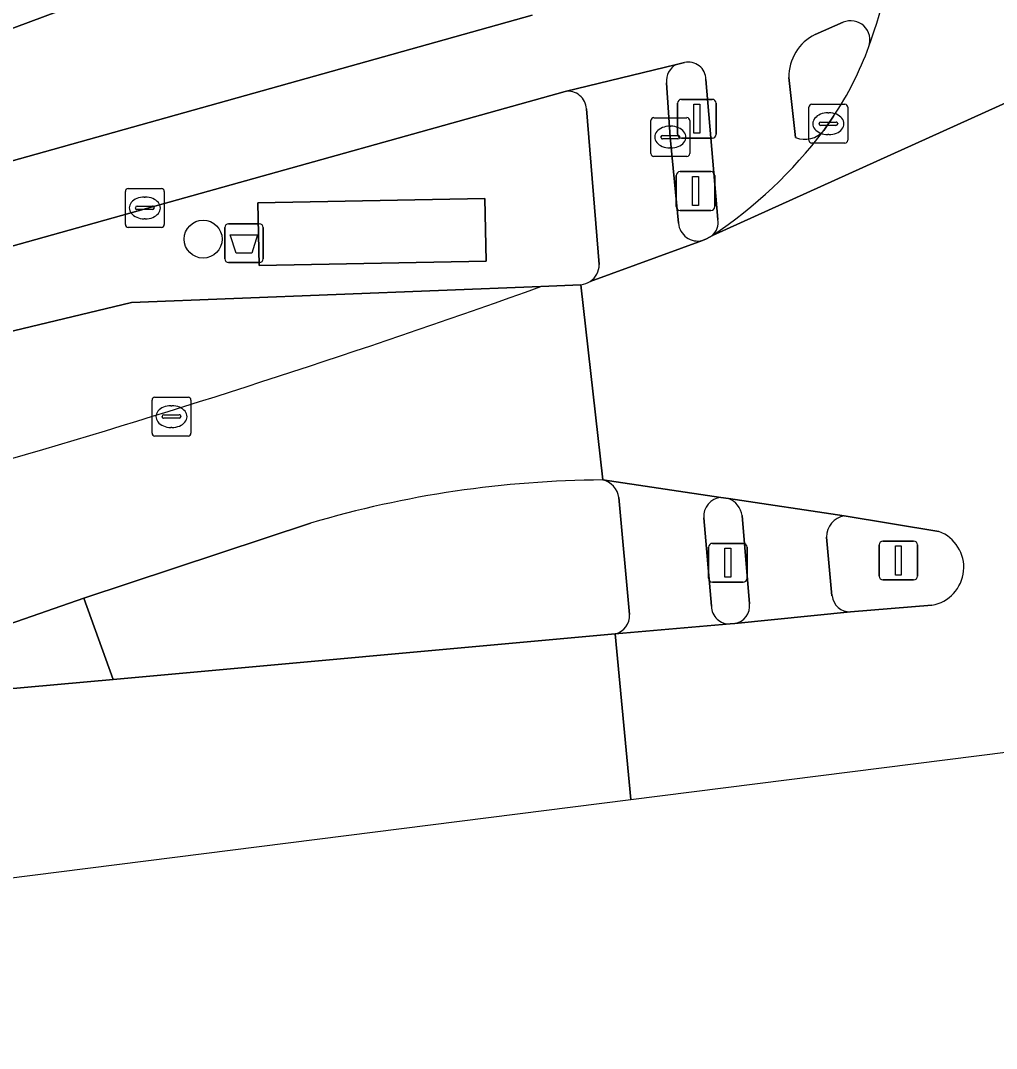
# Model space of a CAD drawing. Extents: x 161087 to 161926, y 382572 to 383873.
# Drawn here: x 161763.81 to 161788.94, y 382571.87 to 382598.34 of the extents above; entities that cross this region are included whole.
import ezdxf

# ---------------------------------------------------------------- set-up
doc = ezdxf.new("R2010")
doc.units = 0
for name, color, linetype in [('IMGEO_Afvalbak', 7, 'Continuous'), ('IMGEO_Berm_groen', 7, 'Continuous'), ('IMGEO_Boom', 7, 'Continuous'), ('IMGEO_Drukknoppaal', 7, 'Continuous'), ('IMGEO_Erf', 7, 'Continuous'), ('IMGEO_Fietspad_open', 7, 'Continuous'), ('IMGEO_Kolk', 7, 'Continuous'), ('IMGEO_Lichtmast', 7, 'Continuous'), ('IMGEO_Rijbaan_lokaal_gesloten', 7, 'Continuous'), ('IMGEO_Verkeerseiland_open', 7, 'Continuous'), ('IMGEO_Verkeersregelinstallatiepaal', 7, 'Continuous'), ('IMGEO_Voetpad_open', 7, 'Continuous')]:
    doc.layers.add(name, color=color, linetype=linetype)

msp = doc.modelspace()

# ---------------------------------------------------------------- linework, layer by layer
at = {"layer": 'IMGEO_Afvalbak'}
for p, q in [((161769.069, 382592.211), (161769.069, 382593.011)), ((161769.069, 382593.011), (161769.069, 382592.211)), ((161769.169, 382593.111), (161769.959, 382593.111)), ((161769.959, 382593.111), (161769.169, 382593.111)), ((161770.059, 382593.011), (161770.059, 382592.211)), ((161770.059, 382592.211), (161770.059, 382593.011)), ((161769.959, 382592.111), (161769.169, 382592.111)), ((161769.169, 382592.111), (161769.959, 382592.111))]:
    msp.add_line(p, q, dxfattribs=at)
msp.add_lwpolyline([(161769.212, 382592.825), (161769.916, 382592.825), (161769.767, 382592.355), (161769.361, 382592.355), (161769.212, 382592.825)], dxfattribs=at)
for centre, start, end in [((161769.169, 382593.011), 90, 180), ((161769.169, 382593.011), 90, 180), ((161769.959, 382593.011), 0, 90), ((161769.959, 382593.011), 360, 90), ((161769.169, 382592.211), 180, 270), ((161769.169, 382592.211), 180, 270), ((161769.959, 382592.211), 270, 0), ((161769.959, 382592.211), 270, 0)]:
    msp.add_arc(centre, 0.1, start, end, dxfattribs=at)
at = {"layer": 'IMGEO_Berm_groen'}
for points in [[(161779.487, 382583.046), (161779.217, 382586.061)], [(161771.281, 382585.403), (161765.444, 382583.47), (161766.2, 382581.371), (161779.123, 382582.55)]]:
    msp.add_lwpolyline(points, dxfattribs=at)
for centre, radius, start, end in [((161778.957, 382559.428), 27.085, 90.332, 106.4634), ((161778.675, 382585.98), 0.548, 8.5333, 76.8539), ((161779.02, 382583.007), 0.468, 282.6623, 4.7899)]:
    msp.add_arc(centre, radius, start, end, dxfattribs=at)
at = {"layer": 'IMGEO_Boom'}
msp.add_circle((161768.513, 382592.716), 0.489, dxfattribs=at)
at = {"layer": 'IMGEO_Drukknoppaal'}
for p, q in [((161780.828, 382596.315), (161781.618, 382596.315)), ((161781.618, 382596.315), (161780.828, 382596.315)), ((161780.728, 382595.415), (161780.728, 382596.215)), ((161780.728, 382596.215), (161780.728, 382595.415)), ((161781.718, 382596.215), (161781.718, 382595.415)), ((161781.718, 382595.415), (161781.718, 382596.215)), ((161781.618, 382595.315), (161780.828, 382595.315)), ((161780.828, 382595.315), (161781.618, 382595.315))]:
    msp.add_line(p, q, dxfattribs=at)
msp.add_lwpolyline([(161781.148, 382596.19), (161781.298, 382596.19), (161781.298, 382595.44), (161781.148, 382595.44), (161781.148, 382596.19)], dxfattribs=at)
for centre, start, end in [((161780.828, 382596.215), 90, 180), ((161780.828, 382596.215), 90, 180), ((161781.618, 382596.215), 0, 90), ((161781.618, 382596.215), 360, 90), ((161780.828, 382595.415), 180, 270), ((161780.828, 382595.415), 180, 270), ((161781.618, 382595.415), 270, 0), ((161781.618, 382595.415), 270, 0)]:
    msp.add_arc(centre, 0.1, start, end, dxfattribs=at)
at = {"layer": 'IMGEO_Erf'}
msp.add_lwpolyline([(161728.057, 382587.75), (161732.732, 382588.753), (161750.068, 382593.111), (161776.833, 382603.073)], dxfattribs=at)
at = {"layer": 'IMGEO_Fietspad_open'}
for points in [[(161776.981, 382598.483), (161731.713, 382585.795)], [(161784.273, 382597.988), (161784.988, 382598.299)], [(161727.79, 382582.818), (161733.632, 382584.112), (161735.548, 382584.657), (161745.758, 382587.539), (161767.27, 382593.561), (161777.834, 382596.519), (161780.697, 382597.213), (161780.8, 382597.237), (161780.904, 382597.262)], [(161783.765, 382595.33), (161783.592, 382596.874)], [(161781.454, 382596.826), (161781.765, 382593.22)], [(161785.016, 382585.593), (161782.035, 382586.034)], [(161782.388, 382585.595), (161782.583, 382583.324)], [(161784.703, 382583.528), (161784.562, 382585.044)], [(161782.199, 382582.816), (161785.182, 382583.116)]]:
    msp.add_lwpolyline(points, dxfattribs=at)
for centre, radius, start, end in [((161774.208, 382601.9), 12.198, 339.7292, 355.7541), ((161785.184, 382597.843), 0.496, 340.0952, 113.2846), ((161784.804, 382596.898), 1.212, 115.9779, 181.1463), ((161781.007, 382596.827), 0.447, 359.8817, 103.3087), ((161774.992, 382602.722), 11.928, 303.7765, 322.7882), ((161783.999, 382595.943), 0.656, 249.1233, 318.5775), ((161781.342, 382593.135), 0.431, 310.6149, 11.3511), ((161781.858, 382585.53), 0.534, 6.9579, 70.6476), ((161785.126, 382585.04), 0.564, 101.2148, 179.6066), ((161785.174, 382583.591), 0.475, 187.6437, 270.957), ((161782.115, 382583.279), 0.47, 280.2949, 5.5334)]:
    msp.add_arc(centre, radius, start, end, dxfattribs=at)
at = {"layer": 'IMGEO_Kolk'}
for p, q in [((161784.11, 382595.262), (161784.11, 382596.114)), ((161784.185, 382596.188), (161785.037, 382596.188)), ((161785.111, 382596.114), (161785.111, 382595.262)), ((161780.116, 382595.843), (161780.968, 382595.843)), ((161784.598, 382595.968), (161784.623, 382595.968)), ((161780.041, 382594.917), (161780.041, 382595.769)), ((161780.529, 382595.623), (161780.554, 382595.623)), ((161781.042, 382595.769), (161781.042, 382594.917)), ((161784.369, 382595.682), (161784.369, 382595.694)), ((161784.807, 382595.645), (161784.409, 382595.645)), ((161784.412, 382595.731), (161784.81, 382595.731)), ((161784.853, 382595.694), (161784.853, 382595.682)), ((161780.3, 382595.337), (161780.3, 382595.349)), ((161780.738, 382595.3), (161780.34, 382595.3)), ((161780.343, 382595.386), (161780.741, 382595.386)), ((161780.784, 382595.349), (161780.784, 382595.337)), ((161784.621, 382595.408), (161784.596, 382595.408)), ((161780.552, 382595.063), (161780.527, 382595.063)), ((161785.037, 382595.188), (161784.185, 382595.188)), ((161780.968, 382594.843), (161780.116, 382594.843)), ((161766.511, 382593.092), (161766.511, 382593.944)), ((161766.586, 382594.018), (161767.438, 382594.018)), ((161767.512, 382593.944), (161767.512, 382593.092)), ((161766.999, 382593.798), (161767.024, 382593.798)), ((161766.77, 382593.512), (161766.77, 382593.524)), ((161767.208, 382593.475), (161766.81, 382593.475)), ((161766.813, 382593.561), (161767.211, 382593.561)), ((161767.254, 382593.524), (161767.254, 382593.512)), ((161767.022, 382593.238), (161766.997, 382593.238)), ((161767.438, 382593.018), (161766.586, 382593.018)), ((161767.272, 382588.645), (161768.124, 382588.645)), ((161767.197, 382587.719), (161767.197, 382588.571)), ((161767.685, 382588.425), (161767.71, 382588.425)), ((161768.198, 382588.571), (161768.198, 382587.719)), ((161767.456, 382588.139), (161767.456, 382588.151)), ((161767.499, 382588.188), (161767.897, 382588.188)), ((161767.94, 382588.151), (161767.94, 382588.139)), ((161767.894, 382588.102), (161767.496, 382588.102)), ((161767.708, 382587.865), (161767.683, 382587.865)), ((161768.124, 382587.645), (161767.272, 382587.645))]:
    msp.add_line(p, q, dxfattribs=at)
for points in [[(161784.11, 382595.262), (161784.11, 382596.114)], [(161784.185, 382596.188), (161785.037, 382596.188)], [(161785.111, 382596.114), (161785.111, 382595.262)], [(161780.116, 382595.843), (161780.968, 382595.843)], [(161780.041, 382594.917), (161780.041, 382595.769)], [(161781.042, 382595.769), (161781.042, 382594.917)], [(161785.037, 382595.188), (161784.185, 382595.188)], [(161780.968, 382594.843), (161780.116, 382594.843)], [(161766.511, 382593.092), (161766.511, 382593.944)], [(161766.586, 382594.018), (161767.438, 382594.018)], [(161767.512, 382593.944), (161767.512, 382593.092)], [(161767.438, 382593.018), (161766.586, 382593.018)], [(161767.272, 382588.645), (161768.124, 382588.645)], [(161767.197, 382587.719), (161767.197, 382588.571)], [(161768.198, 382588.571), (161768.198, 382587.719)], [(161768.124, 382587.645), (161767.272, 382587.645)]]:
    msp.add_lwpolyline(points, dxfattribs=at)
for centre, radius, start, end in [((161784.187, 382596.112), 0.0765, 91.552, 178.448), ((161784.187, 382596.112), 0.0765, 91.552, 178.448), ((161785.035, 382596.112), 0.0765, 1.552, 88.448), ((161785.035, 382596.112), 0.0765, 1.552, 88.448), ((161780.118, 382595.767), 0.0765, 91.552, 178.448), ((161780.118, 382595.767), 0.0765, 91.552, 178.448), ((161780.966, 382595.767), 0.0765, 1.552, 88.448), ((161780.966, 382595.767), 0.0765, 1.552, 88.448), ((161784.409, 382595.691), 0.0403, 85.8775, 175.7526), ((161784.406, 382595.681), 0.0366, 178.938, 274.7102), ((161784.81, 382595.688), 0.043, 264.8664, 352.4533), ((161784.814, 382595.693), 0.0386, 1.7309, 96.639), ((161780.34, 382595.346), 0.0403, 85.8775, 175.7526), ((161780.337, 382595.336), 0.0366, 178.938, 274.7102), ((161780.741, 382595.343), 0.043, 264.8664, 352.4533), ((161780.745, 382595.348), 0.0386, 1.7309, 96.639), ((161784.187, 382595.264), 0.0765, 181.552, 268.448), ((161784.187, 382595.264), 0.0765, 181.552, 268.448), ((161785.035, 382595.264), 0.0765, 271.552, 358.448), ((161785.035, 382595.264), 0.0765, 271.552, 358.448), ((161780.118, 382594.919), 0.0765, 181.552, 268.448), ((161780.118, 382594.919), 0.0765, 181.552, 268.448), ((161780.966, 382594.919), 0.0765, 271.552, 358.448), ((161780.966, 382594.919), 0.0765, 271.552, 358.448), ((161766.588, 382593.942), 0.0765, 91.552, 178.448), ((161766.588, 382593.942), 0.0765, 91.552, 178.448), ((161767.436, 382593.942), 0.0765, 1.552, 88.448), ((161767.436, 382593.942), 0.0765, 1.552, 88.448), ((161766.81, 382593.521), 0.0403, 85.8775, 175.7526), ((161766.807, 382593.511), 0.0366, 178.938, 274.7102), ((161767.211, 382593.518), 0.043, 264.8664, 352.4533), ((161767.215, 382593.523), 0.0386, 1.7309, 96.639), ((161766.588, 382593.094), 0.0765, 181.552, 268.448), ((161766.588, 382593.094), 0.0765, 181.552, 268.448), ((161767.436, 382593.094), 0.0765, 271.552, 358.448), ((161767.436, 382593.094), 0.0765, 271.552, 358.448), ((161767.274, 382588.569), 0.0765, 91.552, 178.448), ((161767.274, 382588.569), 0.0765, 91.552, 178.448), ((161768.122, 382588.569), 0.0765, 1.552, 88.448), ((161768.122, 382588.569), 0.0765, 1.552, 88.448), ((161767.496, 382588.148), 0.0403, 85.8775, 175.7526), ((161767.493, 382588.138), 0.0366, 178.938, 274.7102), ((161767.897, 382588.145), 0.043, 264.8664, 352.4533), ((161767.901, 382588.15), 0.0386, 1.7309, 96.639), ((161767.274, 382587.721), 0.0765, 181.552, 268.448), ((161767.274, 382587.721), 0.0765, 181.552, 268.448), ((161768.122, 382587.721), 0.0765, 271.552, 358.448), ((161768.122, 382587.721), 0.0765, 271.552, 358.448)]:
    msp.add_arc(centre, radius, start, end, dxfattribs=at)
for centre, major_axis, ratio, start_param, end_param in [((161784.597, 382595.688), (-0.387, 0.002), 0.722429, 4.712389, 7.853982), ((161784.622, 382595.688), (-0.39, 0.002), 0.717154, 1.570796, 4.712389), ((161780.528, 382595.343), (-0.387, 0.002), 0.722429, 4.712389, 7.853982), ((161780.553, 382595.343), (-0.39, 0.002), 0.717154, 1.570796, 4.712389), ((161766.998, 382593.518), (-0.387, 0.002), 0.722429, 4.712389, 7.853982), ((161767.023, 382593.518), (-0.39, 0.002), 0.717154, 1.570796, 4.712389), ((161767.684, 382588.145), (-0.387, 0.002), 0.722429, 4.712389, 7.853982), ((161767.709, 382588.145), (-0.39, 0.002), 0.717154, 1.570796, 4.712389)]:
    msp.add_ellipse(centre, major_axis=major_axis, ratio=ratio, start_param=start_param, end_param=end_param, dxfattribs=at)
at = {"layer": 'IMGEO_Lichtmast'}
for p, q in [((161786.014, 382584.94), (161786.804, 382584.94)), ((161786.804, 382584.94), (161786.014, 382584.94)), ((161785.914, 382584.04), (161785.914, 382584.84)), ((161785.914, 382584.84), (161785.914, 382584.04)), ((161786.904, 382584.84), (161786.904, 382584.04)), ((161786.904, 382584.04), (161786.904, 382584.84)), ((161786.804, 382583.94), (161786.014, 382583.94)), ((161786.014, 382583.94), (161786.804, 382583.94))]:
    msp.add_line(p, q, dxfattribs=at)
msp.add_lwpolyline([(161786.334, 382584.815), (161786.484, 382584.815), (161786.484, 382584.065), (161786.334, 382584.065), (161786.334, 382584.815)], dxfattribs=at)
for centre, start, end in [((161786.014, 382584.84), 90, 180), ((161786.014, 382584.84), 90, 180), ((161786.804, 382584.84), 0, 90), ((161786.804, 382584.84), 360, 90), ((161786.014, 382584.04), 180, 270), ((161786.014, 382584.04), 180, 270), ((161786.804, 382584.04), 270, 0), ((161786.804, 382584.04), 270, 0)]:
    msp.add_arc(centre, 0.1, start, end, dxfattribs=at)
at = {"layer": 'IMGEO_Rijbaan_lokaal_gesloten'}
for points in [[(161563.602, 382736.77), (161592.087, 382705.487), (161622.627, 382671.947), (161661.586, 382630.771), (161701.238, 382588.176), (161728.827, 382571.874), (161779.525, 382578.285), (161779.123, 382582.55), (161766.2, 382581.371), (161761.033, 382580.909)], [(161803.935, 382600.82), (161792.946, 382597.64), (161791.438, 382597.25), (161781.623, 382592.808), (161781.473, 382592.719), (161781.366, 382592.68), (161778.48, 382591.628)], [(161781.623, 382592.808), (161791.438, 382597.25)], [(161784.743, 382595.879), (161784.491, 382595.509)], [(161777.209, 382591.493), (161766.67, 382591.087), (161749.183, 382586.884), (161746.238, 382585.697), (161739.389, 382582.883), (161749.988, 382584.173)], [(161778.8, 382586.513), (161778.241, 382591.541), (161777.209, 382591.493)], [(161778.241, 382591.541), (161778.8, 382586.513), (161781.845, 382586.062), (161782.035, 382586.034), (161785.016, 382585.593), (161787.457, 382585.187)], [(161779.525, 382578.285), (161798.207, 382580.647), (161811.86, 382583.162), (161811.052, 382585.571), (161810.816, 382585.547), (161807.881, 382585.243), (161805.668, 382585.038), (161804.498, 382584.932)], [(161760.828, 382581.863), (161765.444, 382583.47), (161771.281, 382585.403)], [(161787.276, 382583.288), (161785.182, 382583.116), (161782.199, 382582.816), (161782.085, 382582.805), (161779.123, 382582.55), (161779.525, 382578.285)]]:
    msp.add_lwpolyline(points, dxfattribs=at)
for centre, radius, start, end in [((161774.208, 382601.9), 12.198, 339.7292, 355.7541), ((161777.776, 382600.53), 8.377, 326.2717, 340.0632), ((161774.992, 382602.722), 11.928, 303.7765, 322.7882), ((161778.185, 382592.067), 0.529, 276.0982, 303.9065), ((161693.841, 382824.44), 247.416, 286.56608, 289.69158), ((161693.841, 382824.44), 247.416, 286.56608, 289.69158), ((161735.059, 382687.795), 104.692, 278.19805, 286.26639), ((161735.059, 382687.795), 104.692, 278.19805, 286.26639), ((161778.957, 382559.428), 27.085, 90.332, 106.4634), ((161787.107, 382584.262), 0.989, 279.8625, 69.2483)]:
    msp.add_arc(centre, radius, start, end, dxfattribs=at)
at = {"layer": 'IMGEO_Verkeerseiland_open'}
for points in [[(161784.988, 382598.299), (161784.273, 382597.988)], [(161780.904, 382597.262), (161780.8, 382597.237), (161780.697, 382597.213)], [(161783.592, 382596.874), (161783.765, 382595.33)], [(161780.444, 382596.737), (161780.541, 382595.343), (161780.752, 382593.123)], [(161781.765, 382593.22), (161781.454, 382596.826)], [(161784.491, 382595.509), (161784.743, 382595.879)], [(161781.366, 382592.68), (161781.473, 382592.719), (161781.623, 382592.808)], [(161782.035, 382586.034), (161781.845, 382586.062)], [(161781.4, 382585.54), (161781.599, 382583.262)], [(161782.583, 382583.324), (161782.388, 382585.595)], [(161787.457, 382585.187), (161785.016, 382585.593)], [(161784.562, 382585.044), (161784.703, 382583.528)], [(161761.033, 382580.909), (161766.2, 382581.371), (161765.444, 382583.47), (161760.828, 382581.863)], [(161785.182, 382583.116), (161787.276, 382583.288)], [(161782.085, 382582.805), (161782.199, 382582.816)]]:
    msp.add_lwpolyline(points, dxfattribs=at)
for centre, radius, start, end in [((161785.184, 382597.843), 0.496, 340.0952, 113.2846), ((161784.804, 382596.898), 1.212, 115.9779, 181.1463), ((161777.776, 382600.53), 8.377, 326.2717, 340.0632), ((161780.908, 382596.796), 0.468, 116.8314, 187.1862), ((161781.007, 382596.827), 0.447, 359.8817, 103.3087), ((161783.999, 382595.943), 0.656, 249.1233, 318.5775), ((161781.342, 382593.135), 0.431, 310.6149, 11.3511), ((161781.248, 382593.164), 0.498, 184.712, 283.6673), ((161781.885, 382585.577), 0.486, 94.7152, 184.3903), ((161781.858, 382585.53), 0.534, 6.9579, 70.6476), ((161785.126, 382585.04), 0.564, 101.2148, 179.6066), ((161787.107, 382584.262), 0.989, 279.8625, 69.2483), ((161785.174, 382583.591), 0.475, 187.6437, 270.957), ((161782.062, 382583.268), 0.463, 180.6852, 272.8377), ((161782.115, 382583.279), 0.47, 280.2949, 5.5334)]:
    msp.add_arc(centre, radius, start, end, dxfattribs=at)
at = {"layer": 'IMGEO_Verkeersregelinstallatiepaal'}
for p, q in [((161780.694, 382593.553), (161780.694, 382594.353)), ((161780.694, 382594.353), (161780.694, 382593.553)), ((161780.794, 382594.453), (161781.584, 382594.453)), ((161781.584, 382594.453), (161780.794, 382594.453)), ((161781.684, 382594.353), (161781.684, 382593.553)), ((161781.684, 382593.553), (161781.684, 382594.353)), ((161781.584, 382593.453), (161780.794, 382593.453)), ((161780.794, 382593.453), (161781.584, 382593.453)), ((161781.525, 382583.981), (161781.525, 382584.781)), ((161781.525, 382584.781), (161781.525, 382583.981)), ((161781.625, 382584.881), (161782.415, 382584.881)), ((161782.415, 382584.881), (161781.625, 382584.881)), ((161782.515, 382584.781), (161782.515, 382583.981)), ((161782.515, 382583.981), (161782.515, 382584.781)), ((161782.415, 382583.881), (161781.625, 382583.881)), ((161781.625, 382583.881), (161782.415, 382583.881))]:
    msp.add_line(p, q, dxfattribs=at)
for points in [[(161781.114, 382594.328), (161781.264, 382594.328), (161781.264, 382593.578), (161781.114, 382593.578), (161781.114, 382594.328)], [(161781.945, 382584.756), (161782.095, 382584.756), (161782.095, 382584.006), (161781.945, 382584.006), (161781.945, 382584.756)]]:
    msp.add_lwpolyline(points, dxfattribs=at)
for centre, start, end in [((161780.794, 382594.353), 90, 180), ((161780.794, 382594.353), 90, 180), ((161781.584, 382594.353), 0, 90), ((161781.584, 382594.353), 360, 90), ((161780.794, 382593.553), 180, 270), ((161780.794, 382593.553), 180, 270), ((161781.584, 382593.553), 270, 0), ((161781.584, 382593.553), 270, 0), ((161781.625, 382584.781), 90, 180), ((161781.625, 382584.781), 90, 180), ((161782.415, 382584.781), 0, 90), ((161782.415, 382584.781), 360, 90), ((161781.625, 382583.981), 180, 270), ((161781.625, 382583.981), 180, 270), ((161782.415, 382583.981), 270, 0), ((161782.415, 382583.981), 270, 0)]:
    msp.add_arc(centre, 0.1, start, end, dxfattribs=at)
at = {"layer": 'IMGEO_Voetpad_open'}
for points in [[(161776.833, 382603.073), (161750.068, 382593.111), (161732.732, 382588.753), (161728.057, 382587.75)], [(161731.713, 382585.795), (161776.981, 382598.483)], [(161780.697, 382597.213), (161777.834, 382596.519)], [(161780.752, 382593.123), (161780.541, 382595.343), (161780.444, 382596.737)], [(161777.834, 382596.519), (161767.27, 382593.561), (161745.758, 382587.539), (161746.238, 382585.697), (161749.183, 382586.884), (161766.67, 382591.087), (161777.209, 382591.493), (161778.241, 382591.541)], [(161778.38, 382596.071), (161778.711, 382592.062)], [(161778.711, 382592.062), (161778.38, 382596.071)], [(161778.48, 382591.628), (161781.366, 382592.68)], [(161781.845, 382586.062), (161778.8, 382586.513)], [(161779.217, 382586.061), (161779.487, 382583.046)], [(161781.599, 382583.262), (161781.4, 382585.54)], [(161779.123, 382582.55), (161782.085, 382582.805)]]:
    msp.add_lwpolyline(points, dxfattribs=at)
for points in [[(161775.798, 382592.152), (161775.767, 382593.763), (161769.921, 382593.65), (161769.952, 382592.039)], [(161769.952, 382592.039), (161769.921, 382593.65), (161775.767, 382593.763), (161775.798, 382592.152)]]:
    msp.add_lwpolyline(points, close=True, dxfattribs=at)
for centre, radius, start, end in [((161780.908, 382596.796), 0.468, 116.8314, 187.1862), ((161777.902, 382596.045), 0.479, 3.081, 98.1804), ((161777.902, 382596.045), 0.479, 3.081, 98.1804), ((161781.248, 382593.164), 0.498, 184.712, 283.6673), ((161778.184, 382592.064), 0.527, 304.1678, 359.7832), ((161778.184, 382592.064), 0.527, 304.1678, 359.7832), ((161778.185, 382592.067), 0.529, 276.0982, 303.9065), ((161778.675, 382585.98), 0.548, 8.5333, 76.8539), ((161781.885, 382585.577), 0.486, 94.7152, 184.3903), ((161782.062, 382583.268), 0.463, 180.6852, 272.8377), ((161779.02, 382583.007), 0.468, 282.6623, 4.7899)]:
    msp.add_arc(centre, radius, start, end, dxfattribs=at)

doc.saveas('drawing.dxf')
